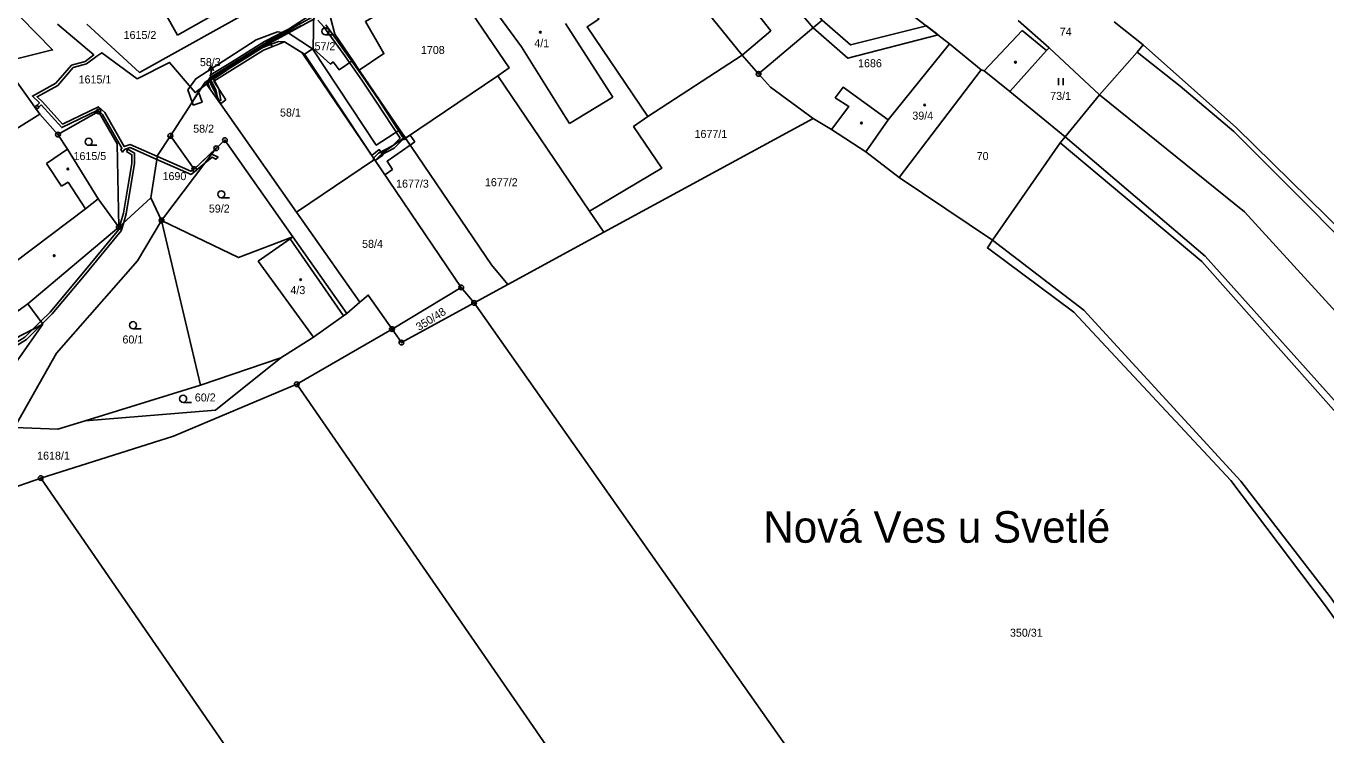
# Model space of a CAD drawing. Extents: x -680203 to -673936, y -1102717 to -1093650.
# Drawn here: x -676820.8 to -676544.7, y -1101346.4 to -1101195.8 of the extents above; entities that cross this region are included whole.
import ezdxf

# ---------------------------------------------------------------- set-up
doc = ezdxf.new("R2010")
doc.units = 0
for name, color, linetype in [('SOxx02xx_Koleje_param další_Popis10', 7, 'Continuous'), ('SOxx02xx_Staničení_Popis10', 7, 'Continuous'), ('SOxxxxxx_Koleje_hlavní_body_Popis10', 7, 'Continuous'), ('SOxxxxxx_Koleje_LN_parametry_Popis10', 7, 'Continuous'), ('SOxxxxxx_Koleje_param další_Popis10', 7, 'Continuous'), ('SOxxxxxx_Osa_bod_P', 7, 'Continuous'), ('SOxxxxxx_Staničení_Popis10', 7, 'Continuous'), ('x_prac', 7, 'Continuous')]:
    doc.layers.add(name, color=color, linetype=linetype)

msp = doc.modelspace()

# ---------------------------------------------------------------- linework, layer by layer
at = {"layer": 'SOxx02xx_Koleje_param další_Popis10'}
for centre, radius in [((-676665.19, -1101205.97), 0.5), ((-676665.19, -1101205.97), 0.0303), ((-676805.46, -1101213.93), 0.5), ((-676805.46, -1101213.93), 0.0303), ((-676814.04, -1101218.84), 0.5), ((-676814.04, -1101218.84), 0.0303), ((-676790.17, -1101219.12), 0.5), ((-676790.17, -1101219.12), 0.0303), ((-676778.57, -1101220.02), 0.5), ((-676778.57, -1101220.02), 0.0303), ((-676780.41, -1101221.76), 0.5), ((-676780.41, -1101221.76), 0.0303), ((-676785.09, -1101226.17), 0.5), ((-676785.09, -1101226.17), 0.0303), ((-676792.04, -1101237.1), 0.5), ((-676801.13, -1101238.51), 0.5), ((-676801.13, -1101238.51), 0.0303), ((-676792.04, -1101237.1), 0.0303), ((-676728.36, -1101251.32), 0.5), ((-676728.36, -1101251.32), 0.0303), ((-676725.63, -1101254.61), 0.5), ((-676725.63, -1101254.61), 0.0303), ((-676743.08, -1101260.16), 0.5), ((-676743.08, -1101260.16), 0.0303), ((-676741.08, -1101263.03), 0.5), ((-676741.08, -1101263.03), 0.0303), ((-676763.31, -1101271.87), 0.5), ((-676763.31, -1101271.87), 0.0303), ((-676817.7, -1101291.8), 0.5), ((-676817.7, -1101291.8), 0.0303)]:
    msp.add_circle(centre, radius, dxfattribs=at)
at = {"layer": 'SOxx02xx_Staničení_Popis10'}
for p, q in [((-676781.49, -1101204.28), (-676782.03, -1101205.26)), ((-676781.6, -1101207.28), (-676781.49, -1101204.28)), ((-676781.49, -1101204.28), (-676781.03, -1101205.3)), ((-676781.62, -1101207.74), (-676781.6, -1101207.28))]:
    msp.add_line(p, q, dxfattribs=at)
at = {"layer": 'SOxxxxxx_Koleje_hlavní_body_Popis10'}
for p, q in [((-676757.21, -1101197.67), (-676755.46, -1101197.67)), ((-676601.5, -1101208.36), (-676601.5, -1101206.86)), ((-676600.5, -1101208.36), (-676600.5, -1101206.86)), ((-676807.52, -1101221.13), (-676805.77, -1101221.13)), ((-676779.35, -1101232.28), (-676777.6, -1101232.28)), ((-676798.09, -1101260.08), (-676796.34, -1101260.08)), ((-676787.46, -1101275.72), (-676785.71, -1101275.72))]:
    msp.add_line(p, q, dxfattribs=at)
for centre in [(-676757.21, -1101196.92), (-676807.52, -1101220.38), (-676779.35, -1101231.53), (-676798.09, -1101259.33), (-676787.46, -1101274.97)]:
    msp.add_circle(centre, 0.75, dxfattribs=at)
at = {"layer": 'SOxxxxxx_Koleje_LN_parametry_Popis10'}
for points in [[(-676675.11, -1101154.58), (-676677.23, -1101155.96), (-676671.29, -1101172.42), (-676669.56, -1101177.42), (-676653.63, -1101196.2), (-676646.23, -1101202.65), (-676627.08, -1101197.67), (-676629.55, -1101195.77), (-676645.67, -1101199.82), (-676651.71, -1101194.58), (-676667.54, -1101175.93)], [(-676769.15, -1101199.54), (-676759.72, -1101194.32), (-676759.27, -1101193.33), (-676755.96, -1101191.28), (-676755.96, -1101190.56), (-676755.96, -1101190.14), (-676756.46, -1101190.14), (-676756.9, -1101191.1), (-676759.69, -1101192.7), (-676760.69, -1101192.42), (-676760.89, -1101192.88), (-676759.84, -1101193.34), (-676760.2, -1101194.01), (-676769.53, -1101199.17), (-676781.9, -1101206.89), (-676782, -1101207.19), (-676782.09, -1101208.29), (-676781.64, -1101209.35), (-676781.03, -1101210.22), (-676779.54, -1101212.34), (-676780.45, -1101210.28), (-676781.59, -1101208.18), (-676781.48, -1101207.21)], [(-676786.42, -1101209.37), (-676785.54, -1101211.94), (-676784.16, -1101209.8), (-676783.23, -1101208.37), (-676782.8, -1101207.7), (-676782.61, -1101207.97), (-676771.02, -1101200.54), (-676768.92, -1101199.73), (-676767.2, -1101199.06), (-676765.95, -1101199.14), (-676761.68, -1101201.75), (-676747.8, -1101222.68), (-676746.68, -1101224.34), (-676745.02, -1101223.19), (-676745.31, -1101222.76), (-676740.3, -1101219.48), (-676741.42, -1101217.83), (-676746.41, -1101221.09), (-676760, -1101200.66), (-676764.94, -1101197.41), (-676767.42, -1101197), (-676771.92, -1101198.74), (-676784.78, -1101206.99)], [(-676782.8, -1101207.7), (-676783.64, -1101209), (-676782.49, -1101208.15)], [(-676785.54, -1101211.94), (-676785.31, -1101212.6), (-676783.42, -1101211.95), (-676784.16, -1101209.8)], [(-676819.02, -1101212.97), (-676818.68, -1101213.47), (-676818.11, -1101213.14), (-676818.41, -1101212.62)], [(-676742.95, -1101226.3), (-676744.14, -1101224.52), (-676739.23, -1101221.07), (-676740.35, -1101219.42), (-676745.24, -1101222.86), (-676745.79, -1101222.03), (-676747.38, -1101223.3), (-676746.82, -1101224.13), (-676744.6, -1101227.4)], [(-676740.31, -1101219.46), (-676740.2, -1101219.63), (-676740.04, -1101219.52), (-676740.16, -1101219.35)], [(-676738.22, -1101220.36), (-676739.21, -1101218.96), (-676740.2, -1101219.63), (-676739.23, -1101221.07)], [(-676740.2, -1101219.63), (-676740.14, -1101219.72), (-676739.98, -1101219.6), (-676740.04, -1101219.52)], [(-676799.5, -1101222.47), (-676798.35, -1101223.13), (-676798.38, -1101225), (-676799.22, -1101229.99), (-676800.11, -1101235.57), (-676800.94, -1101238.34), (-676801.14, -1101239), (-676808.91, -1101248.46), (-676815.73, -1101256.55), (-676817.71, -1101258.51), (-676817.35, -1101259), (-676815.29, -1101256.95), (-676808.45, -1101248.84), (-676800.6, -1101239.28), (-676800.08, -1101237.55), (-676799.53, -1101235.71), (-676798.62, -1101230.09), (-676797.78, -1101225.06), (-676797.75, -1101222.79), (-676799.2, -1101221.95)], [(-676785.72, -1101227.35), (-676782.81, -1101224.93), (-676781.31, -1101223.68), (-676780.52, -1101224.08), (-676780.04, -1101223.65), (-676781.34, -1101222.99), (-676781.58, -1101222.86), (-676785.09, -1101226.17), (-676785.82, -1101226.65), (-676792.91, -1101223.53), (-676793.01, -1101224.14)], [(-676746.93, -1101224.2), (-676746.82, -1101224.13), (-676746.94, -1101223.95), (-676747.05, -1101224.03)], [(-676746.86, -1101224.3), (-676746.76, -1101224.23), (-676746.82, -1101224.13), (-676746.93, -1101224.2)], [(-676819.51, -1101260.3), (-676817.75, -1101259.4), (-676817.35, -1101259), (-676817.71, -1101258.51)], [(-676828.48, -1101264.9), (-676829.11, -1101265.22), (-676828.76, -1101265.43), (-676827.36, -1101265.92), (-676826.1, -1101265.71), (-676820.72, -1101262.36), (-676817.75, -1101259.4), (-676819.51, -1101260.3), (-676821.1, -1101261.88), (-676826.32, -1101265.13), (-676827.3, -1101265.3)]]:
    msp.add_lwpolyline(points, close=True, dxfattribs=at)
for points in [[(-676770.99, -1101191.35), (-676796.72, -1101205.64), (-676807.93, -1101195.44)], [(-676762.56, -1101195.18), (-676770.19, -1101199.07), (-676777.19, -1101203.46), (-676781.71, -1101206.22), (-676781.55, -1101206.91), (-676769.46, -1101199.29), (-676762.3, -1101195.72)], [(-676780.48, -1101209.32), (-676780.02, -1101211.65), (-676779.43, -1101211.56), (-676779.9, -1101209.12), (-676780.99, -1101207.06), (-676769.46, -1101199.29), (-676759.7, -1101193)], [(-676758.85, -1101194.56), (-676757.6, -1101195.93), (-676753.49, -1101201.6), (-676752.1, -1101203.57), (-676749.33, -1101207.49), (-676748.77, -1101208.33), (-676746.34, -1101211.95), (-676741.36, -1101219.64), (-676742.96, -1101221.25), (-676745.94, -1101222.82), (-676746.99, -1101223.88), (-676746.82, -1101224.13), (-676746.65, -1101224.39), (-676745.58, -1101223.3), (-676742.6, -1101221.73), (-676740.84, -1101219.96), (-676740.04, -1101219.86), (-676740.2, -1101219.63), (-676740.42, -1101219.3), (-676740.83, -1101219.36), (-676745.84, -1101211.61), (-676748.26, -1101208.01), (-676748.83, -1101207.15), (-676751.61, -1101203.23), (-676753.01, -1101201.26), (-676757.14, -1101195.55)], [(-676814.17, -1101195.39), (-676806.43, -1101201.92), (-676808.29, -1101203.32), (-676811.14, -1101204.1), (-676814.48, -1101207.92), (-676819.47, -1101210.68), (-676818, -1101212.12), (-676818.83, -1101212.92), (-676818.53, -1101213.45), (-676817.59, -1101212.55), (-676813.24, -1101217.36), (-676805.54, -1101213.68), (-676804.59, -1101214.57), (-676800.45, -1101221.72), (-676800.67, -1101222.01), (-676800.36, -1101222.58), (-676799.91, -1101222.01), (-676798.73, -1101221.62), (-676793.01, -1101224.14), (-676792.91, -1101223.53), (-676798.69, -1101220.98), (-676799.95, -1101221.39), (-676804.11, -1101214.19), (-676805.43, -1101212.96), (-676813.1, -1101216.63), (-676817.35, -1101211.91), (-676818.47, -1101210.82), (-676814.1, -1101208.4), (-676810.8, -1101204.64), (-676808.01, -1101203.86), (-676805.78, -1101202.18), (-676804.69, -1101201.47), (-676797.19, -1101207.01), (-676790.33, -1101203.52), (-676784.91, -1101209.94), (-676783.64, -1101209), (-676782.8, -1101207.7), (-676782.49, -1101208.15), (-676781.48, -1101207.41), (-676780.48, -1101209.32)]]:
    msp.add_lwpolyline(points, dxfattribs=at)
at = {"layer": 'SOxxxxxx_Koleje_param další_Popis10'}
for centre in [(-676711.58, -1101197.12), (-676610.63, -1101203.48), (-676629.91, -1101212.56), (-676643.35, -1101216.38), (-676811.94, -1101226.16), (-676814.84, -1101244.57), (-676762.48, -1101249.68)]:
    msp.add_circle(centre, 0.175, dxfattribs=at)
at = {"layer": 'SOxxxxxx_Staničení_Popis10'}
for p, q in [((-676715.57, -1101200.22), (-676728.18, -1101182.92)), ((-676696.17, -1101210.92), (-676706.24, -1101195.23)), ((-676617.25, -1101205.35), (-676609.2, -1101196.73)), ((-676604.04, -1101201.02), (-676609.2, -1101196.73)), ((-676707.43, -1101213.27), (-676715.57, -1101200.22)), ((-676705.34, -1101216.51), (-676696.17, -1101210.92)), ((-676840.7, -1101228.63), (-676817.93, -1101214.53)), ((-676707.43, -1101213.27), (-676705.34, -1101216.51)), ((-676637.64, -1101215.69), (-676642.45, -1101222.52)), ((-676812.01, -1101221.93), (-676816.51, -1101224.99)), ((-676816.51, -1101224.99), (-676813.28, -1101229.8)), ((-676813.28, -1101229.8), (-676811.91, -1101228.97)), ((-676811.91, -1101228.97), (-676808.21, -1101234.65)), ((-676805.52, -1101232.52), (-676808.21, -1101234.65)), ((-676808.21, -1101234.65), (-676826.74, -1101248.55)), ((-676764.71, -1101240.98), (-676771.51, -1101245.71)), ((-676764.12, -1101240.56), (-676764.71, -1101240.98)), ((-676764.71, -1101240.98), (-676753.37, -1101257.36)), ((-676771.51, -1101245.71), (-676759.73, -1101261.9))]:
    msp.add_line(p, q, dxfattribs=at)
at = {"layer": 'x_prac'}
for p, q in [((-676684.34, -1101182.66), (-676668.68, -1101201.97)), ((-676641.89, -1101186.28), (-676624.61, -1101199.57)), ((-676651.71, -1101194.58), (-676665.19, -1101205.97)), ((-676603.48, -1101200.44), (-676610.04, -1101194.63)), ((-676583.52, -1101199.79), (-676589.64, -1101194.94)), ((-676761.91, -1101201.9), (-676759.84, -1101200.56)), ((-676617.89, -1101205.11), (-676624.61, -1101199.57)), ((-676592.78, -1101210.43), (-676603.48, -1101200.44)), ((-676584.81, -1101201.34), (-676583.52, -1101199.79)), ((-676746.82, -1101224.13), (-676761.91, -1101201.9)), ((-676751.42, -1101203.1), (-676750.03, -1101205.15)), ((-676688.7, -1101214.99), (-676668.68, -1101201.97)), ((-676668.68, -1101201.97), (-676665.19, -1101205.97)), ((-676592.78, -1101210.43), (-676584.81, -1101201.34)), ((-676740.2, -1101219.63), (-676750.03, -1101205.15)), ((-676720.63, -1101206.35), (-676740.2, -1101219.63)), ((-676720.63, -1101206.35), (-676701.1, -1101235.12)), ((-676635.31, -1101227.97), (-676617.89, -1101205.11)), ((-676790.17, -1101219.12), (-676782.8, -1101207.7)), ((-676779.54, -1101212.34), (-676782.8, -1101207.7)), ((-676778.36, -1101211.51), (-676779.54, -1101212.34)), ((-676600.1, -1101219.33), (-676611.86, -1101209.69)), ((-676600.1, -1101219.33), (-676592.78, -1101210.43)), ((-676779.54, -1101212.34), (-676763.35, -1101235.35)), ((-676653.58, -1101215.43), (-676698.05, -1101239.61)), ((-676653.58, -1101215.43), (-676649.68, -1101217.8)), ((-676785.09, -1101226.17), (-676790.17, -1101219.12)), ((-676778.57, -1101220.02), (-676780.41, -1101221.76)), ((-676764.12, -1101240.56), (-676778.57, -1101220.02)), ((-676740.2, -1101219.63), (-676721.95, -1101246.52)), ((-676601.13, -1101220.6), (-676600.1, -1101219.33)), ((-676780.41, -1101221.76), (-676792.04, -1101237.1)), ((-676780.41, -1101221.76), (-676785.09, -1101226.17)), ((-676615.51, -1101241.25), (-676601.13, -1101220.6)), ((-676763.35, -1101235.35), (-676746.82, -1101224.13)), ((-676728.36, -1101251.32), (-676746.82, -1101224.13)), ((-676635.31, -1101227.97), (-676615.51, -1101241.25)), ((-676801.13, -1101238.51), (-676794.34, -1101232.32)), ((-676792.04, -1101237.1), (-676794.34, -1101232.32)), ((-676701.1, -1101235.12), (-676698.05, -1101239.61)), ((-676820.45, -1101254.83), (-676801.13, -1101238.51)), ((-676792.04, -1101237.1), (-676783.75, -1101272.05)), ((-676752.68, -1101256.86), (-676764.12, -1101240.56)), ((-676698.05, -1101239.61), (-676718.47, -1101250.71)), ((-676721.95, -1101246.52), (-676718.47, -1101250.71)), ((-676743.08, -1101260.16), (-676728.36, -1101251.32)), ((-676728.36, -1101251.32), (-676725.63, -1101254.61)), ((-676718.47, -1101250.71), (-676725.63, -1101254.61)), ((-676820.45, -1101254.83), (-676817.24, -1101259.14)), ((-676749.9, -1101254.47), (-676752.68, -1101256.86)), ((-676817.24, -1101259.14), (-676825.2, -1101263.22)), ((-676763.31, -1101271.87), (-676743.08, -1101260.16)), ((-676783.75, -1101272.05), (-676766.68, -1101266.24)), ((-676808.27, -1101279.67), (-676783.75, -1101272.05)), ((-676839.23, -1101299.27), (-676817.7, -1101291.8))]:
    msp.add_line(p, q, dxfattribs=at)
for points in [[(-676688.7, -1101214.99), (-676701.6, -1101195.95), (-676699.13, -1101194.34), (-676700.77, -1101191.78), (-676703.05, -1101193.3), (-676714.16, -1101175.07), (-676719.86, -1101169.57)], [(-676668.68, -1101201.97), (-676662.63, -1101196.8), (-676677.77, -1101177.5)], [(-676828.95, -1101186.86), (-676815.2, -1101200.89), (-676825.97, -1101203.58)], [(-676780.66, -1101189.89), (-676779.14, -1101189.03), (-676780.57, -1101186.48), (-676782.09, -1101187.34), (-676783.4, -1101185.01), (-676792.81, -1101190.34), (-676788.67, -1101197.74)], [(-676759.84, -1101200.56), (-676759.69, -1101192.7), (-676748.62, -1101186.35)], [(-676748.62, -1101186.35), (-676756.15, -1101193.97), (-676755.22, -1101197.51), (-676751.42, -1101203.1)], [(-676750.03, -1101205.15), (-676744.79, -1101201.65), (-676748.74, -1101194.85), (-676731.67, -1101184.89)], [(-676731.67, -1101184.89), (-676718.22, -1101204.71), (-676720.63, -1101206.35)], [(-676770.99, -1101191.35), (-676796.72, -1101205.64), (-676807.93, -1101195.44)], [(-676788.67, -1101197.74), (-676779.2, -1101192.43), (-676780.66, -1101189.89)], [(-676782.8, -1101207.7), (-676769.46, -1101199.29), (-676768.41, -1101200.14)], [(-676768.41, -1101200.14), (-676770.4, -1101200.94), (-676780.93, -1101207.52), (-676778.36, -1101211.51)], [(-676768.41, -1101200.14), (-676765.95, -1101199.14), (-676762.18, -1101201.5), (-676761.91, -1101201.9)], [(-676759.84, -1101200.56), (-676756.18, -1101203.88), (-676755.59, -1101203.42), (-676754.31, -1101205.09), (-676751.42, -1101203.1)], [(-676624.61, -1101199.57), (-676637.64, -1101215.69), (-676647.24, -1101208.82), (-676648.9, -1101211.03), (-676646, -1101212.92), (-676649.68, -1101217.8)], [(-676611.86, -1101209.69), (-676604.04, -1101201.02), (-676603.48, -1101200.44)], [(-676583.52, -1101199.79), (-676563.69, -1101217.4), (-676525.4, -1101254.96)], [(-676584.81, -1101201.34), (-676575.61, -1101208.56), (-676564.27, -1101218.19), (-676527.25, -1101255.21), (-676509.39, -1101275.68), (-676474.96, -1101320.9), (-676412.01, -1101415.5), (-676410.95, -1101415.07)], [(-676814.04, -1101218.84), (-676817.93, -1101214.53), (-676823.81, -1101206.16)], [(-676665.19, -1101205.97), (-676662.69, -1101208.78), (-676653.58, -1101215.43)], [(-676617.89, -1101205.11), (-676617.25, -1101205.35), (-676611.86, -1101209.69)], [(-676592.78, -1101210.43), (-676561.94, -1101235.27), (-676529.03, -1101271.28), (-676489.27, -1101321.03), (-676388.06, -1101472.63), (-676359.26, -1101525.65)], [(-676814.04, -1101218.84), (-676805.46, -1101213.93), (-676801.45, -1101220.83), (-676801.13, -1101238.51)], [(-676701.1, -1101235.12), (-676685.73, -1101225.98), (-676691.75, -1101217.14), (-676688.7, -1101214.99)], [(-676801.13, -1101238.51), (-676805.52, -1101232.52), (-676812.01, -1101221.93), (-676814.04, -1101218.84)], [(-676794.34, -1101232.32), (-676792.87, -1101223.3), (-676790.17, -1101219.12)], [(-676649.68, -1101217.8), (-676642.45, -1101222.52), (-676635.31, -1101227.97)], [(-676600.1, -1101219.33), (-676570.3, -1101244.64), (-676527.7, -1101292.24), (-676454.97, -1101395.9), (-676424.08, -1101441.57)], [(-676601.13, -1101220.6), (-676571.04, -1101245.79), (-676529.05, -1101293.12), (-676487.12, -1101352.12), (-676425.54, -1101441.95), (-676424.08, -1101441.57)], [(-676749.9, -1101254.47), (-676761.17, -1101238.45), (-676763.35, -1101235.35)], [(-676792.04, -1101237.1), (-676797.15, -1101245.66), (-676814.39, -1101265.26), (-676823.29, -1101281.06)], [(-676764.12, -1101240.56), (-676775.67, -1101244.99), (-676792.04, -1101237.1)], [(-676615.51, -1101241.25), (-676616.59, -1101242.91), (-676598.21, -1101256.59), (-676564.87, -1101292.31), (-676544.77, -1101318.95), (-676510.01, -1101367.57), (-676467.76, -1101428.55), (-676466.98, -1101428.01)], [(-676615.51, -1101241.25), (-676596.13, -1101256.11), (-676562.75, -1101292.49), (-676543.79, -1101316.99), (-676507.9, -1101368.04), (-676466.98, -1101428.01)], [(-676826.74, -1101248.55), (-676822.48, -1101256.3), (-676820.45, -1101254.83)], [(-676743.08, -1101260.16), (-676748.11, -1101252.93), (-676749.9, -1101254.47)], [(-676725.63, -1101254.61), (-676741.08, -1101263.03), (-676743.08, -1101260.16)], [(-676585.89, -1101453.5), (-676655.45, -1101354.28), (-676725.63, -1101254.61)], [(-676766.68, -1101266.24), (-676759.73, -1101261.9), (-676753.37, -1101257.36), (-676752.68, -1101256.86)], [(-676817.24, -1101259.14), (-676830.41, -1101277.83), (-676845.21, -1101294.36), (-676898.83, -1101326.66), (-676940.68, -1101345.16)], [(-676808.27, -1101279.67), (-676780.59, -1101277.37), (-676766.68, -1101266.24)], [(-676817.7, -1101291.8), (-676789.5, -1101282.93), (-676763.31, -1101271.87)], [(-676620.71, -1101478.11), (-676691.75, -1101375.41), (-676763.31, -1101271.87)], [(-676823.29, -1101281.06), (-676814.1, -1101281.44), (-676808.27, -1101279.67)], [(-676666.7, -1101510.54), (-676742.38, -1101400.95), (-676817.7, -1101291.8)]]:
    msp.add_lwpolyline(points, dxfattribs=at)

# ---------------------------------------------------------------- texts
at = {"layer": 'SOxx02xx_Staničení_Popis10'}
msp.add_text('Nová Ves u Svetlé', height=6.7, dxfattribs=at).set_placement((-676664.21, -1101305.53))
at = {"layer": 'SOxxxxxx_Osa_bod_P'}
for s, p in [('1615/2', (-676800.1, -1101198.55)), ('74', (-676601.22, -1101197.85)), ('57/2', (-676759.54, -1101200.93)), ('1708', (-676736.94, -1101201.74)), ('4/1', (-676712.86, -1101200.31)), ('58/3', (-676783.89, -1101204.31)), ('1686', (-676644.07, -1101204.55)), ('1615/1', (-676809.66, -1101208)), ('73/1', (-676603.25, -1101211.49)), ('58/1', (-676766.87, -1101215.02)), ('39/4', (-676632.54, -1101215.68)), ('58/2', (-676785.32, -1101218.45)), ('1677/1', (-676678.81, -1101219.57)), ('1615/5', (-676810.74, -1101224.26)), ('70', (-676618.87, -1101224.27)), ('1690', (-676791.83, -1101228.52)), ('1677/3', (-676742.21, -1101230.12)), ('1677/2', (-676723.34, -1101229.82)), ('59/2', (-676781.99, -1101235.41)), ('58/4', (-676749.44, -1101242.91)), ('4/3', (-676764.66, -1101252.73)), ('60/1', (-676800.34, -1101263.21)), ('60/2', (-676784.97, -1101275.53)), ('1618/1', (-676818.47, -1101287.88)), ('350/31', (-676611.8, -1101325.49))]:
    msp.add_text(s, height=1.7, dxfattribs=at).set_placement(p)
msp.add_text('350/48', height=1.7, rotation=32, dxfattribs=at).set_placement((-676737.34, -1101260.59))

doc.saveas('drawing.dxf')
